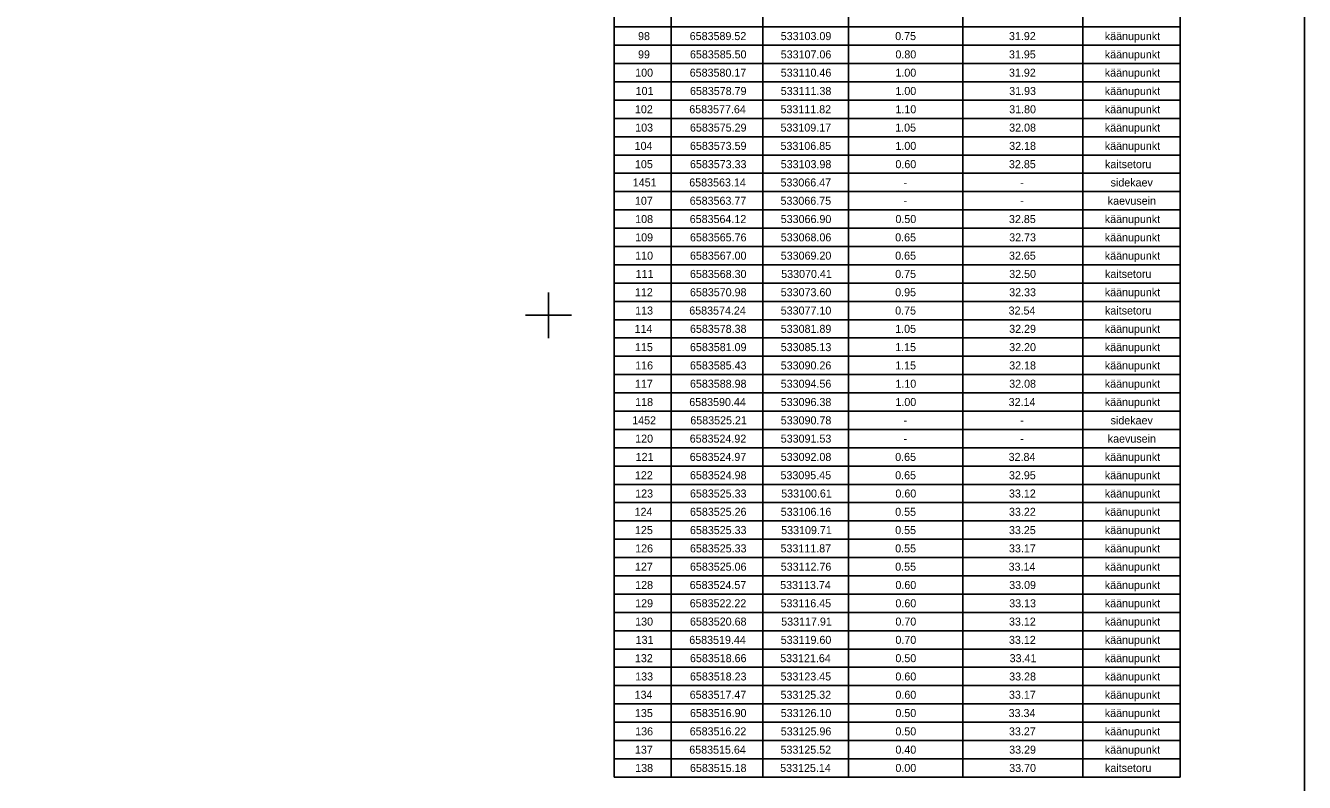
# Model space of a CAD drawing. Extents: x 532028 to 533559, y 6581810 to 6583914.
# Drawn here: x 533404.3 to 533516.1, y 6583559.1 to 6583625.3 of the extents above; entities that cross this region are included whole.
import ezdxf

# ---------------------------------------------------------------- set-up
doc = ezdxf.new("R2010")
doc.units = 0
for name, color, linetype in [('ABIJOONIS', 7, 'Continuous'), ('VORK', 7, 'Continuous'), ('VORMISTUS', 7, 'Continuous')]:
    doc.layers.add(name, color=color, linetype=linetype)

msp = doc.modelspace()

# ---------------------------------------------------------------- linework, layer by layer
at = {"layer": 'ABIJOONIS'}
for p, q in [((533455.73, 6583646.01), (533455.73, 6583559.61)), ((533460.73, 6583646.01), (533460.73, 6583559.61)), ((533468.73, 6583646.01), (533468.73, 6583559.61)), ((533476.23, 6583646.01), (533476.23, 6583559.61)), ((533486.23, 6583646.01), (533486.23, 6583559.61)), ((533496.73, 6583646.01), (533496.73, 6583559.61)), ((533505.23, 6583646.01), (533505.23, 6583559.61)), ((533455.73, 6583625.21), (533505.23, 6583625.21)), ((533455.73, 6583623.61), (533505.23, 6583623.61)), ((533455.73, 6583622.01), (533505.23, 6583622.01)), ((533455.73, 6583620.41), (533505.23, 6583620.41)), ((533455.73, 6583618.81), (533505.23, 6583618.81)), ((533455.73, 6583617.21), (533505.23, 6583617.21)), ((533455.73, 6583615.61), (533505.23, 6583615.61)), ((533455.73, 6583614.01), (533505.23, 6583614.01)), ((533455.73, 6583612.41), (533505.23, 6583612.41)), ((533455.73, 6583610.81), (533505.23, 6583610.81)), ((533455.73, 6583609.21), (533505.23, 6583609.21)), ((533455.73, 6583607.61), (533505.23, 6583607.61)), ((533455.73, 6583606.01), (533505.23, 6583606.01)), ((533455.73, 6583604.41), (533505.23, 6583604.41)), ((533455.73, 6583602.81), (533505.23, 6583602.81)), ((533455.73, 6583601.21), (533505.23, 6583601.21)), ((533455.73, 6583599.61), (533505.23, 6583599.61)), ((533455.73, 6583598.01), (533505.23, 6583598.01)), ((533455.73, 6583596.41), (533505.23, 6583596.41)), ((533455.73, 6583594.81), (533505.23, 6583594.81)), ((533455.73, 6583593.21), (533505.23, 6583593.21)), ((533455.73, 6583591.61), (533505.23, 6583591.61)), ((533455.73, 6583590.01), (533505.23, 6583590.01)), ((533455.73, 6583588.41), (533505.23, 6583588.41)), ((533455.73, 6583586.81), (533505.23, 6583586.81)), ((533455.73, 6583585.21), (533505.23, 6583585.21)), ((533455.73, 6583583.61), (533505.23, 6583583.61)), ((533455.73, 6583582.01), (533505.23, 6583582.01)), ((533455.73, 6583580.41), (533505.23, 6583580.41)), ((533455.73, 6583578.81), (533505.23, 6583578.81)), ((533455.73, 6583577.21), (533505.23, 6583577.21)), ((533455.73, 6583575.61), (533505.23, 6583575.61)), ((533455.73, 6583574.01), (533505.23, 6583574.01)), ((533455.73, 6583572.41), (533505.23, 6583572.41)), ((533455.73, 6583570.81), (533505.23, 6583570.81)), ((533455.73, 6583569.21), (533505.23, 6583569.21)), ((533455.73, 6583567.61), (533505.23, 6583567.61)), ((533455.73, 6583566.01), (533505.23, 6583566.01)), ((533455.73, 6583564.41), (533505.23, 6583564.41)), ((533455.73, 6583562.81), (533505.23, 6583562.81)), ((533455.73, 6583561.21), (533505.23, 6583561.21)), ((533455.73, 6583559.61), (533505.23, 6583559.61))]:
    msp.add_line(p, q, dxfattribs=at)
at = {"layer": 'VORK'}
for p, q in [((533450, 6583602), (533450, 6583598)), ((533448, 6583600), (533452, 6583600))]:
    msp.add_line(p, q, dxfattribs=at)
at = {"layer": 'VORMISTUS'}
msp.add_lwpolyline([(532934.11, 6583472.38), (532934.11, 6583887.88), (533516.11, 6583887.88), (533516.11, 6583472.38)], close=True, dxfattribs=at)

# ---------------------------------------------------------------- texts
at = {"layer": 'ABIJOONIS'}
for s, p in [('98', (533457.83, 6583624.06)), ('6583589.52', (533462.35, 6583624.06)), ('533103.09', (533470.31, 6583624.06)), ('0.75', (533480.32, 6583624.06)), ('31.92', (533490.27, 6583624.06)), ('käänupunkt', (533498.65, 6583624.06)), ('99', (533457.83, 6583622.46)), ('6583585.50', (533462.37, 6583622.46)), ('533107.06', (533470.31, 6583622.46)), ('0.80', (533480.34, 6583622.46)), ('31.95', (533490.27, 6583622.46)), ('käänupunkt', (533498.65, 6583622.46)), ('100', (533457.58, 6583620.86)), ('6583580.17', (533462.35, 6583620.86)), ('533110.46', (533470.31, 6583620.86)), ('1.00', (533480.34, 6583620.86)), ('31.92', (533490.27, 6583620.86)), ('käänupunkt', (533498.65, 6583620.86)), ('101', (533457.62, 6583619.26)), ('6583578.79', (533462.37, 6583619.26)), ('533111.38', (533470.31, 6583619.26)), ('1.00', (533480.34, 6583619.26)), ('31.93', (533490.29, 6583619.26)), ('käänupunkt', (533498.65, 6583619.26)), ('102', (533457.56, 6583617.66)), ('6583577.64', (533462.31, 6583617.66)), ('533111.82', (533470.29, 6583617.66)), ('1.10', (533480.34, 6583617.66)), ('31.80', (533490.29, 6583617.66)), ('käänupunkt', (533498.65, 6583617.66)), ('103', (533457.58, 6583616.06)), ('6583575.29', (533462.37, 6583616.06)), ('533109.17', (533470.29, 6583616.06)), ('1.05', (533480.32, 6583616.06)), ('32.08', (533490.29, 6583616.06)), ('käänupunkt', (533498.65, 6583616.06)), ('104', (533457.53, 6583614.46)), ('6583573.59', (533462.37, 6583614.46)), ('533106.85', (533470.29, 6583614.46)), ('1.00', (533480.34, 6583614.46)), ('32.18', (533490.29, 6583614.46)), ('käänupunkt', (533498.65, 6583614.46)), ('105', (533457.56, 6583612.86)), ('6583573.33', (533462.37, 6583612.86)), ('533103.98', (533470.31, 6583612.86)), ('0.60', (533480.34, 6583612.86)), ('32.85', (533490.27, 6583612.86)), ('kaitsetoru', (533498.67, 6583612.86)), ('1451', (533457.37, 6583611.26)), ('6583563.14', (533462.31, 6583611.26)), ('533066.47', (533470.29, 6583611.26)), ('-', (533481.05, 6583611.26)), ('-', (533491.25, 6583611.26)), ('sidekaev', (533499.16, 6583611.26)), ('107', (533457.56, 6583609.66)), ('6583563.77', (533462.35, 6583609.66)), ('533066.75', (533470.29, 6583609.66)), ('-', (533481.05, 6583609.66)), ('-', (533491.25, 6583609.66)), ('kaevusein', (533498.91, 6583609.66)), ('108', (533457.58, 6583608.06)), ('6583564.12', (533462.35, 6583608.06)), ('533066.90', (533470.31, 6583608.06)), ('0.50', (533480.34, 6583608.06)), ('32.85', (533490.27, 6583608.06)), ('käänupunkt', (533498.65, 6583608.06)), ('109', (533457.58, 6583606.46)), ('6583565.76', (533462.37, 6583606.46)), ('533068.06', (533470.31, 6583606.46)), ('0.65', (533480.32, 6583606.46)), ('32.73', (533490.29, 6583606.46)), ('käänupunkt', (533498.65, 6583606.46)), ('110', (533457.58, 6583604.86)), ('6583567.00', (533462.37, 6583604.86)), ('533069.20', (533470.31, 6583604.86)), ('0.65', (533480.32, 6583604.86)), ('32.65', (533490.27, 6583604.86)), ('käänupunkt', (533498.65, 6583604.86)), ('111', (533457.62, 6583603.26)), ('6583568.30', (533462.37, 6583603.26)), ('533070.41', (533470.35, 6583603.26)), ('0.75', (533480.32, 6583603.26)), ('32.50', (533490.29, 6583603.26)), ('kaitsetoru', (533498.67, 6583603.26)), ('112', (533457.56, 6583601.66)), ('6583570.98', (533462.37, 6583601.66)), ('533073.60', (533470.31, 6583601.66)), ('0.95', (533480.32, 6583601.66)), ('32.33', (533490.29, 6583601.66)), ('käänupunkt', (533498.65, 6583601.66)), ('113', (533457.58, 6583600.06)), ('6583574.24', (533462.31, 6583600.06)), ('533077.10', (533470.31, 6583600.06)), ('0.75', (533480.32, 6583600.06)), ('32.54', (533490.24, 6583600.06)), ('kaitsetoru', (533498.67, 6583600.06)), ('114', (533457.53, 6583598.46)), ('6583578.38', (533462.37, 6583598.46)), ('533081.89', (533470.31, 6583598.46)), ('1.05', (533480.32, 6583598.46)), ('32.29', (533490.29, 6583598.46)), ('käänupunkt', (533498.65, 6583598.46)), ('115', (533457.56, 6583596.86)), ('6583581.09', (533462.37, 6583596.86)), ('533085.13', (533470.31, 6583596.86)), ('1.15', (533480.32, 6583596.86)), ('32.20', (533490.29, 6583596.86)), ('käänupunkt', (533498.65, 6583596.86)), ('116', (533457.58, 6583595.26)), ('6583585.43', (533462.37, 6583595.26)), ('533090.26', (533470.31, 6583595.26)), ('1.15', (533480.32, 6583595.26)), ('32.18', (533490.29, 6583595.26)), ('käänupunkt', (533498.65, 6583595.26)), ('117', (533457.56, 6583593.66)), ('6583588.98', (533462.37, 6583593.66)), ('533094.56', (533470.31, 6583593.66)), ('1.10', (533480.34, 6583593.66)), ('32.08', (533490.29, 6583593.66)), ('käänupunkt', (533498.65, 6583593.66)), ('118', (533457.58, 6583592.06)), ('6583590.44', (533462.31, 6583592.06)), ('533096.38', (533470.31, 6583592.06)), ('1.00', (533480.34, 6583592.06)), ('32.14', (533490.24, 6583592.06)), ('käänupunkt', (533498.65, 6583592.06)), ('1452', (533457.32, 6583590.46)), ('6583525.21', (533462.4, 6583590.46)), ('533090.78', (533470.31, 6583590.46)), ('sidekaev', (533499.16, 6583590.46)), ('-', (533481.05, 6583590.46)), ('-', (533491.25, 6583590.46)), ('120', (533457.58, 6583588.86)), ('6583524.92', (533462.35, 6583588.86)), ('533091.53', (533470.31, 6583588.86)), ('-', (533481.05, 6583588.86)), ('-', (533491.25, 6583588.86)), ('kaevusein', (533498.91, 6583588.86)), ('121', (533457.62, 6583587.26)), ('6583524.97', (533462.35, 6583587.26)), ('533092.08', (533470.31, 6583587.26)), ('0.65', (533480.32, 6583587.26)), ('32.84', (533490.24, 6583587.26)), ('käänupunkt', (533498.65, 6583587.26)), ('122', (533457.56, 6583585.66)), ('6583524.98', (533462.37, 6583585.66)), ('533095.45', (533470.29, 6583585.66)), ('0.65', (533480.32, 6583585.66)), ('32.95', (533490.27, 6583585.66)), ('käänupunkt', (533498.65, 6583585.66)), ('123', (533457.58, 6583584.06)), ('6583525.33', (533462.37, 6583584.06)), ('533100.61', (533470.35, 6583584.06)), ('0.60', (533480.34, 6583584.06)), ('33.12', (533490.27, 6583584.06)), ('käänupunkt', (533498.65, 6583584.06)), ('124', (533457.53, 6583582.46)), ('6583525.26', (533462.37, 6583582.46)), ('533106.16', (533470.31, 6583582.46)), ('0.55', (533480.32, 6583582.46)), ('33.22', (533490.27, 6583582.46)), ('käänupunkt', (533498.65, 6583582.46)), ('125', (533457.56, 6583580.86)), ('6583525.33', (533462.37, 6583580.86)), ('533109.71', (533470.35, 6583580.86)), ('0.55', (533480.32, 6583580.86)), ('33.25', (533490.27, 6583580.86)), ('käänupunkt', (533498.65, 6583580.86)), ('126', (533457.58, 6583579.26)), ('6583525.33', (533462.37, 6583579.26)), ('533111.87', (533470.29, 6583579.26)), ('0.55', (533480.32, 6583579.26)), ('33.17', (533490.27, 6583579.26)), ('käänupunkt', (533498.65, 6583579.26)), ('127', (533457.56, 6583577.66)), ('6583525.06', (533462.37, 6583577.66)), ('533112.76', (533470.31, 6583577.66)), ('0.55', (533480.32, 6583577.66)), ('33.14', (533490.24, 6583577.66)), ('käänupunkt', (533498.65, 6583577.66)), ('128', (533457.58, 6583576.06)), ('6583524.57', (533462.35, 6583576.06)), ('533113.74', (533470.26, 6583576.06)), ('0.60', (533480.34, 6583576.06)), ('33.09', (533490.29, 6583576.06)), ('käänupunkt', (533498.65, 6583576.06)), ('129', (533457.58, 6583574.46)), ('6583522.22', (533462.35, 6583574.46)), ('533116.45', (533470.29, 6583574.46)), ('0.60', (533480.34, 6583574.46)), ('33.13', (533490.29, 6583574.46)), ('käänupunkt', (533498.65, 6583574.46)), ('130', (533457.58, 6583572.86)), ('6583520.68', (533462.37, 6583572.86)), ('533117.91', (533470.35, 6583572.86)), ('0.70', (533480.34, 6583572.86)), ('33.12', (533490.27, 6583572.86)), ('käänupunkt', (533498.65, 6583572.86)), ('131', (533457.62, 6583571.26)), ('6583519.44', (533462.31, 6583571.26)), ('533119.60', (533470.31, 6583571.26)), ('0.70', (533480.34, 6583571.26)), ('33.12', (533490.27, 6583571.26)), ('käänupunkt', (533498.65, 6583571.26)), ('132', (533457.56, 6583569.66)), ('6583518.66', (533462.37, 6583569.66)), ('533121.64', (533470.26, 6583569.66)), ('0.50', (533480.34, 6583569.66)), ('33.41', (533490.33, 6583569.66)), ('käänupunkt', (533498.65, 6583569.66)), ('133', (533457.58, 6583568.06)), ('6583518.23', (533462.37, 6583568.06)), ('533123.45', (533470.29, 6583568.06)), ('0.60', (533480.34, 6583568.06)), ('33.28', (533490.29, 6583568.06)), ('käänupunkt', (533498.65, 6583568.06)), ('134', (533457.53, 6583566.46)), ('6583517.47', (533462.35, 6583566.46)), ('533125.32', (533470.29, 6583566.46)), ('0.60', (533480.34, 6583566.46)), ('33.17', (533490.27, 6583566.46)), ('käänupunkt', (533498.65, 6583566.46)), ('135', (533457.56, 6583564.86)), ('6583516.90', (533462.37, 6583564.86)), ('533126.10', (533470.31, 6583564.86)), ('0.50', (533480.34, 6583564.86)), ('33.34', (533490.24, 6583564.86)), ('käänupunkt', (533498.65, 6583564.86)), ('136', (533457.58, 6583563.26)), ('6583516.22', (533462.35, 6583563.26)), ('533125.96', (533470.31, 6583563.26)), ('0.50', (533480.34, 6583563.26)), ('33.27', (533490.27, 6583563.26)), ('käänupunkt', (533498.65, 6583563.26)), ('137', (533457.56, 6583561.66)), ('6583515.64', (533462.31, 6583561.66)), ('533125.52', (533470.29, 6583561.66)), ('0.40', (533480.34, 6583561.66)), ('33.29', (533490.29, 6583561.66)), ('käänupunkt', (533498.65, 6583561.66)), ('138', (533457.58, 6583560.06)), ('6583515.18', (533462.37, 6583560.06)), ('533125.14', (533470.26, 6583560.06)), ('0.00', (533480.34, 6583560.06)), ('33.70', (533490.29, 6583560.06)), ('kaitsetoru', (533498.67, 6583560.06))]:
    msp.add_text(s, height=0.7, dxfattribs=at).set_placement(p)

doc.saveas('drawing.dxf')
